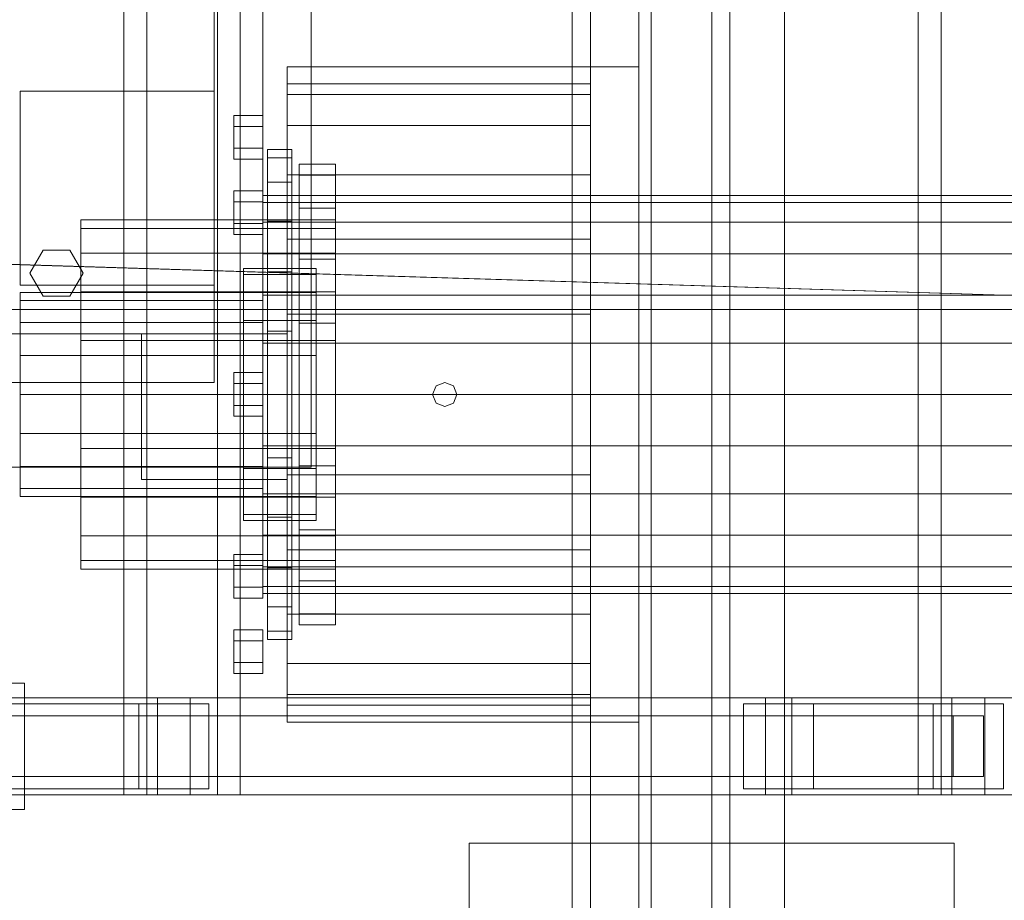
# Model space of a CAD drawing. Header units: millimetres. Extents: x -3490 to 61924, y -72580 to 6847.
# Tile 457 of 656: x 9548 to 9954, y -18494 to -18130. Entities that reach past the tile are written whole.
import ezdxf

# ---------------------------------------------------------------- set-up
doc = ezdxf.new("R2010")
doc.units = ezdxf.units.MM
for name, color, linetype, lineweight in [('COTAS_O', 1, 'Continuous', 0), ('superior_C01', 7, 'Continuous', 0), ('superior_mezcladora', 7, 'Continuous', 0)]:
    doc.layers.add(name, color=color, linetype=linetype, lineweight=lineweight)
doc.dimstyles.new('R19_100', dxfattribs={"dimtxt": 250, "dimasz": 150, "dimexe": 150, "dimexo": 80, "dimgap": 100, "dimtad": 1, "dimtih": 1, "dimtoh": 1, "dimdsep": 46, "dimcen": 0.09, "dimadec": 0, "dimazin": 0, "dimtfac": 1, "dimtdec": 4, "dimtofl": 0, "dimtmove": 0, "dimatfit": 3, "dimfxl": 1, "dimtolj": 1, "dimtzin": 0, "dimarcsym": 0})

# ---------------------------------------------------------------- blocks, each defined once
blk = doc.blocks.new('DIM_R29_45')
at = {"layer": 'COTAS_O'}
for p, q in [((9108.38, -17350), (9063.38, -17500)), ((9808.38, -17350), (9108.38, -17350)), ((9108.38, -18650), (9108.38, -17350)), ((9108.38, -17350), (9153.38, -17500)), ((9108.38, -18650), (9063.38, -18500)), ((9108.38, -18650), (9153.38, -18500)), ((9808.38, -18650), (9108.38, -18650))]:
    blk.add_line(p, q, dxfattribs=at)
blk.add_text('1300 O', height=250, rotation=90, dxfattribs=at).set_placement((9008.38, -18000))

msp = doc.modelspace()

# ---------------------------------------------------------------- linework, layer by layer
at = {"layer": 'superior_C01'}
for p, q in [((9591.136, -17550), (9591.136, -18450)), ((9600.573, -18450), (9600.573, -17550)), ((9629.655, -18450), (9629.655, -17550)), ((9639.092, -17550), (9639.092, -18450)), ((9918.545, -17550), (9918.545, -18450)), ((9927.982, -18450), (9927.982, -17550)), ((10143.539, -18250), (9445.582, -18228.298)), ((9447.19, -18228.298), (10145.146, -18250)), ((10242.208, -18250), (1103.221, -18250)), ((1104.577, -18250), (10243.564, -18250)), ((9488.527, -18404), (9550.157, -18404)), ((9548, -18404), (9550.157, -18404)), ((9550.157, -18404), (9550.157, -18456)), ((9605.003, -18410), (8449.442, -18410)), ((8462.923, -18410), (9618.484, -18410)), ((9855.572, -18410), (9528.163, -18410)), ((9538.948, -18410), (9866.357, -18410)), ((9605.003, -18410), (9605.003, -18450)), ((9618.484, -18410), (9605.003, -18410)), ((9932.413, -18410), (9605.003, -18410)), ((9618.484, -18450), (9618.484, -18410)), ((9618.484, -18410), (9945.893, -18410)), ((9855.572, -18410), (9855.572, -18450)), ((9866.357, -18410), (9855.572, -18410)), ((10370.76, -18410), (9855.572, -18410)), ((9866.357, -18450), (9866.357, -18410)), ((9866.357, -18410), (10381.545, -18410)), ((9932.413, -18410), (9932.413, -18450)), ((9945.893, -18410), (9932.413, -18410)), ((10447.6, -18410), (9932.413, -18410)), ((9945.893, -18450), (9945.893, -18410)), ((9945.893, -18410), (10461.081, -18410)), ((9597.299, -18412.5), (9519.111, -18412.5)), ((9548, -18412.5), (9626.188, -18412.5)), ((9597.299, -18447.5), (9597.299, -18412.5)), ((9597.299, -18412.5), (9626.188, -18412.5)), ((9626.188, -18412.5), (9626.188, -18447.5)), ((9875.409, -18412.5), (9846.52, -18412.5)), ((9846.52, -18412.5), (9846.52, -18447.5)), ((9924.708, -18412.5), (9846.52, -18412.5)), ((9875.409, -18447.5), (9875.409, -18412.5)), ((9875.409, -18412.5), (9953.597, -18412.5)), ((9924.708, -18447.5), (9924.708, -18412.5)), ((9924.708, -18412.5), (9953.597, -18412.5)), ((9953.597, -18412.5), (9953.597, -18447.5)), ((9527.259, -18417.5), (9932.856, -18417.5)), ((9945.45, -18417.5), (9539.852, -18417.5)), ((9932.856, -18442.5), (9932.856, -18417.5)), ((9932.856, -18417.5), (9945.45, -18417.5)), ((9945.45, -18417.5), (9945.45, -18442.5)), ((9527.259, -18442.5), (9932.856, -18442.5)), ((9539.852, -18442.5), (9945.45, -18442.5)), ((9945.45, -18442.5), (9932.856, -18442.5)), ((9597.299, -18447.5), (9519.111, -18447.5)), ((9626.188, -18447.5), (9548, -18447.5)), ((9626.188, -18447.5), (9597.299, -18447.5)), ((9846.52, -18447.5), (9875.409, -18447.5)), ((9924.708, -18447.5), (9846.52, -18447.5)), ((9953.597, -18447.5), (9875.409, -18447.5)), ((9953.597, -18447.5), (9924.708, -18447.5)), ((8449.442, -18450), (9605.003, -18450)), ((8462.923, -18450), (9618.484, -18450)), ((9528.163, -18450), (9855.572, -18450)), ((9538.948, -18450), (9866.357, -18450)), ((9591.136, -18450), (9629.655, -18450)), ((9591.136, -18450), (9600.573, -18450)), ((9639.092, -18450), (9600.573, -18450)), ((9605.003, -18450), (9618.484, -18450)), ((9605.003, -18450), (9932.413, -18450)), ((9618.484, -18450), (9945.893, -18450)), ((9639.092, -18450), (9629.655, -18450)), ((9855.572, -18450), (9866.357, -18450)), ((9855.572, -18450), (10370.76, -18450)), ((9866.357, -18450), (10381.545, -18450)), ((9918.545, -18450), (9957.064, -18450)), ((9918.545, -18450), (9927.982, -18450)), ((9966.501, -18450), (9927.982, -18450)), ((9932.413, -18450), (9945.893, -18450)), ((9932.413, -18450), (10447.6, -18450)), ((9945.893, -18450), (10461.081, -18450)), ((9550.157, -18456), (9488.527, -18456)), ((9550.157, -18456), (9548, -18456))]:
    msp.add_line(p, q, dxfattribs=at)
at = {"layer": 'superior_mezcladora'}
for p, q in [((9775.881, -17250), (9775.881, -18750)), ((9783.381, -18750), (9783.381, -17250)), ((9840.881, -18750), (9840.881, -17250)), ((9808.381, -18650), (9808.381, -17350)), ((9833.381, -17350), (9833.381, -18650)), ((9808.381, -18625), (9808.381, -17375)), ((9833.381, -17375), (9833.381, -18625)), ((9803.381, -18600), (9803.381, -17400)), ((9808.381, -17400), (9808.381, -18600)), ((9863.381, -17400), (9863.381, -18600)), ((9668.381, -17685), (9668.381, -18315)), ((9628.381, -17720), (9628.381, -18280)), ((9648.381, -17740), (9648.381, -18260)), ((9658.381, -18420), (9658.381, -18150)), ((9658.381, -18150), (9803.381, -18150)), ((9803.381, -18150), (9803.381, -18420)), ((9658.381, -18161.361), (9658.381, -18157)), ((9783.381, -18157), (9658.381, -18157)), ((9783.381, -18157), (9783.381, -18161.361)), ((9548.381, -18240), (9548.381, -18160)), ((9548.381, -18160), (9628.381, -18160)), ((9628.381, -18160), (9628.381, -18240)), ((9658.381, -18161.361), (9658.381, -18174.149)), ((9658.381, -18161.361), (9783.381, -18161.361)), ((9783.381, -18161.361), (9783.381, -18174.149)), ((9636.381, -18174.5), (9636.381, -18170)), ((9648.381, -18170), (9636.381, -18170)), ((9648.381, -18170), (9648.381, -18174.5)), ((9636.381, -18174.5), (9636.381, -18183.5)), ((9636.381, -18174.5), (9648.381, -18174.5)), ((9648.381, -18174.5), (9648.381, -18183.5)), ((9658.381, -18174.149), (9658.381, -18194.49)), ((9658.381, -18174.149), (9783.381, -18174.149)), ((9783.381, -18174.149), (9783.381, -18194.49)), ((9636.381, -18183.5), (9636.381, -18188)), ((9636.381, -18183.5), (9648.381, -18183.5)), ((9648.381, -18183.5), (9648.381, -18188)), ((9650.381, -18187.441), (9650.381, -18184)), ((9660.381, -18184), (9650.381, -18184)), ((9650.381, -18187.441), (9650.381, -18197.531)), ((9650.381, -18187.441), (9660.381, -18187.441)), ((9660.381, -18184), (9660.381, -18187.441)), ((9660.381, -18187.441), (9660.381, -18197.531)), ((9636.381, -18188), (9648.381, -18188)), ((9663.381, -18194.65), (9663.381, -18190)), ((9678.381, -18190), (9663.381, -18190)), ((9678.381, -18190), (9678.381, -18194.65)), ((9658.381, -18194.49), (9658.381, -18221)), ((9658.381, -18194.49), (9783.381, -18194.49)), ((9663.381, -18194.65), (9663.381, -18208.143)), ((9663.381, -18194.65), (9678.381, -18194.65)), ((9678.381, -18194.65), (9678.381, -18208.143)), ((9783.381, -18194.49), (9783.381, -18221)), ((9650.381, -18197.531), (9650.381, -18213.582)), ((9650.381, -18197.531), (9660.381, -18197.531)), ((9660.381, -18197.531), (9660.381, -18213.582)), ((9636.381, -18205.547), (9636.381, -18201.047)), ((9648.381, -18201.047), (9636.381, -18201.047)), ((9648.381, -18201.047), (9648.381, -18205.547)), ((9648.381, -18205.794), (9648.381, -18203)), ((16168.381, -18203), (9648.381, -18203)), ((9636.381, -18205.547), (9636.381, -18214.547)), ((9636.381, -18205.547), (9648.381, -18205.547)), ((9648.381, -18205.547), (9648.381, -18214.547)), ((9648.381, -18205.794), (9648.381, -18213.986)), ((9648.381, -18205.794), (16168.381, -18205.794)), ((9663.381, -18208.143), (9663.381, -18229.16)), ((9663.381, -18208.143), (9678.381, -18208.143)), ((9678.381, -18208.143), (9678.381, -18229.16)), ((9573.381, -18216.524), (9573.381, -18213)), ((9678.381, -18213), (9573.381, -18213)), ((9636.381, -18214.547), (9636.381, -18219.047)), ((9636.381, -18214.547), (9648.381, -18214.547)), ((9648.381, -18213.986), (9648.381, -18227.017)), ((9648.381, -18213.986), (16168.381, -18213.986)), ((9648.381, -18214.547), (9648.381, -18219.047)), ((9650.381, -18213.582), (9650.381, -18234.5)), ((9650.381, -18213.582), (9660.381, -18213.582)), ((9660.381, -18213.582), (9660.381, -18234.5)), ((9678.381, -18213), (9678.381, -18216.524)), ((9573.381, -18216.524), (9573.381, -18226.751)), ((9573.381, -18216.524), (9678.381, -18216.524)), ((9636.381, -18219.047), (9648.381, -18219.047)), ((9678.381, -18216.524), (9678.381, -18226.751)), ((9658.381, -18221), (9658.381, -18251.871)), ((9658.381, -18221), (9783.381, -18221)), ((9783.381, -18221), (9783.381, -18251.871)), ((9552.381, -18235), (9557.881, -18225.474)), ((9557.881, -18225.474), (9568.881, -18225.474)), ((9568.881, -18225.474), (9574.381, -18235)), ((9573.381, -18226.751), (9573.381, -18242.679)), ((9573.381, -18226.751), (9678.381, -18226.751)), ((9648.381, -18227.017), (9648.381, -18244)), ((9648.381, -18227.017), (16168.381, -18227.017)), ((9678.381, -18226.751), (9678.381, -18242.679)), ((9663.381, -18229.16), (9663.381, -18255.643)), ((9663.381, -18229.16), (9678.381, -18229.16)), ((9678.381, -18229.16), (9678.381, -18255.643)), ((9557.881, -18244.526), (9552.381, -18235)), ((9574.381, -18235), (9568.881, -18244.526)), ((9640.381, -18235.545), (9640.381, -18233)), ((9670.381, -18233), (9640.381, -18233)), ((9640.381, -18235.545), (9640.381, -18242.931)), ((9640.381, -18235.545), (9670.381, -18235.545)), ((9650.381, -18234.5), (9650.381, -18258.859)), ((9650.381, -18234.5), (9660.381, -18234.5)), ((9660.381, -18234.5), (9660.381, -18258.859)), ((9670.381, -18233), (9670.381, -18235.545)), ((9670.381, -18235.545), (9670.381, -18242.931)), ((9628.381, -18240), (9548.381, -18240)), ((9548.381, -18246.197), (9548.381, -18243)), ((9648.381, -18243), (9548.381, -18243)), ((9568.881, -18244.526), (9557.881, -18244.526)), ((9573.381, -18242.679), (9573.381, -18262.751)), ((9573.381, -18242.679), (9678.381, -18242.679)), ((9640.381, -18242.931), (9640.381, -18254.435)), ((9640.381, -18242.931), (9670.381, -18242.931)), ((9648.381, -18243), (9648.381, -18246.197)), ((9648.381, -18244), (9648.381, -18263.777)), ((9648.381, -18244), (16168.381, -18244)), ((9670.381, -18242.931), (9670.381, -18254.435)), ((9678.381, -18242.679), (9678.381, -18262.751)), ((9548.381, -18246.197), (9548.381, -18255.302)), ((9548.381, -18246.197), (9648.381, -18246.197)), ((9648.381, -18246.197), (9648.381, -18255.302)), ((9658.381, -18251.871), (9658.381, -18285)), ((9658.381, -18251.871), (9783.381, -18251.871)), ((9783.381, -18251.871), (9783.381, -18285)), ((9548.381, -18255.302), (9548.381, -18268.927)), ((9548.381, -18255.302), (9648.381, -18255.302)), ((9640.381, -18254.435), (9640.381, -18268.931)), ((9640.381, -18254.435), (9670.381, -18254.435)), ((9648.381, -18255.302), (9648.381, -18268.927)), ((9663.381, -18255.643), (9663.381, -18285)), ((9663.381, -18255.643), (9678.381, -18255.643)), ((9670.381, -18254.435), (9670.381, -18268.931)), ((9678.381, -18255.643), (9678.381, -18285)), ((9648.381, -18260), (9198.381, -18260)), ((9598.381, -18320), (9598.381, -18260)), ((9598.381, -18260), (9658.381, -18260)), ((9650.381, -18258.859), (9650.381, -18285)), ((9650.381, -18258.859), (9660.381, -18258.859)), ((9658.381, -18260), (9658.381, -18320)), ((9660.381, -18258.859), (9660.381, -18285)), ((9573.381, -18262.751), (9573.381, -18285)), ((9573.381, -18262.751), (9678.381, -18262.751)), ((9648.381, -18263.777), (9648.381, -18285)), ((9648.381, -18263.777), (16168.381, -18263.777)), ((9678.381, -18262.751), (9678.381, -18285)), ((9548.381, -18268.927), (9548.381, -18285)), ((9548.381, -18268.927), (9648.381, -18268.927)), ((9640.381, -18268.931), (9640.381, -18285)), ((9640.381, -18268.931), (9670.381, -18268.931)), ((9648.381, -18268.927), (9648.381, -18285)), ((9670.381, -18268.931), (9670.381, -18285)), ((9636.381, -18280.5), (9636.381, -18276)), ((9648.381, -18276), (9636.381, -18276)), ((9648.381, -18276), (9648.381, -18280.5)), ((9628.381, -18280), (9218.381, -18280)), ((9636.381, -18280.5), (9636.381, -18289.5)), ((9636.381, -18280.5), (9648.381, -18280.5)), ((9648.381, -18280.5), (9648.381, -18289.5)), ((9719.846, -18281.464), (9723.381, -18280)), ((9723.381, -18280), (9726.917, -18281.464)), ((9548.381, -18285), (9548.381, -18301.073)), ((9548.381, -18285), (9648.381, -18285)), ((9573.381, -18285), (9573.381, -18307.249)), ((9573.381, -18285), (9678.381, -18285)), ((9640.381, -18285), (9640.381, -18301.069)), ((9640.381, -18285), (9670.381, -18285)), ((9648.381, -18285), (9648.381, -18306.223)), ((9648.381, -18285), (16168.381, -18285)), ((9648.381, -18285), (9648.381, -18301.073)), ((9650.381, -18285), (9650.381, -18311.141)), ((9650.381, -18285), (9660.381, -18285)), ((9658.381, -18285), (9658.381, -18318.129)), ((9658.381, -18285), (9783.381, -18285)), ((9660.381, -18285), (9660.381, -18311.141)), ((9663.381, -18285), (9663.381, -18314.357)), ((9663.381, -18285), (9678.381, -18285)), ((9670.381, -18285), (9670.381, -18301.069)), ((9678.381, -18285), (9678.381, -18307.249)), ((9678.381, -18285), (9678.381, -18314.357)), ((9718.381, -18285), (9719.846, -18281.464)), ((9719.846, -18288.536), (9718.381, -18285)), ((9726.917, -18281.464), (9728.381, -18285)), ((9728.381, -18285), (9726.917, -18288.536)), ((9783.381, -18285), (9783.381, -18318.129)), ((9723.381, -18290), (9719.846, -18288.536)), ((9726.917, -18288.536), (9723.381, -18290)), ((9636.381, -18289.5), (9636.381, -18294)), ((9636.381, -18289.5), (9648.381, -18289.5)), ((9648.381, -18289.5), (9648.381, -18294)), ((9636.381, -18294), (9648.381, -18294)), ((9548.381, -18301.073), (9548.381, -18314.698)), ((9548.381, -18301.073), (9648.381, -18301.073)), ((9640.381, -18301.069), (9640.381, -18315.565)), ((9640.381, -18301.069), (9670.381, -18301.069)), ((9648.381, -18301.073), (9648.381, -18314.698)), ((9670.381, -18301.069), (9670.381, -18315.565)), ((9573.381, -18307.249), (9573.381, -18327.321)), ((9573.381, -18307.249), (9678.381, -18307.249)), ((9648.381, -18306.223), (9648.381, -18326)), ((9648.381, -18306.223), (16168.381, -18306.223)), ((9678.381, -18307.249), (9678.381, -18327.321)), ((9650.381, -18311.141), (9650.381, -18335.5)), ((9650.381, -18311.141), (9660.381, -18311.141)), ((9660.381, -18311.141), (9660.381, -18335.5)), ((9668.381, -18315), (9158.381, -18315)), ((9548.381, -18314.698), (9548.381, -18323.803)), ((9548.381, -18314.698), (9648.381, -18314.698)), ((9640.381, -18315.565), (9640.381, -18327.069)), ((9640.381, -18315.565), (9670.381, -18315.565)), ((9648.381, -18314.698), (9648.381, -18323.803)), ((9663.381, -18314.357), (9663.381, -18340.84)), ((9663.381, -18314.357), (9678.381, -18314.357)), ((9670.381, -18315.565), (9670.381, -18327.069)), ((9678.381, -18314.357), (9678.381, -18340.84)), ((9658.381, -18320), (9598.381, -18320)), ((9658.381, -18318.129), (9658.381, -18349)), ((9658.381, -18318.129), (9783.381, -18318.129)), ((9783.381, -18318.129), (9783.381, -18349)), ((9548.381, -18323.803), (9548.381, -18327)), ((9548.381, -18323.803), (9648.381, -18323.803)), ((9648.381, -18323.803), (9648.381, -18327)), ((9548.381, -18327), (9648.381, -18327)), ((9573.381, -18327.321), (9573.381, -18343.249)), ((9573.381, -18327.321), (9678.381, -18327.321)), ((9640.381, -18327.069), (9640.381, -18334.455)), ((9640.381, -18327.069), (9670.381, -18327.069)), ((9648.381, -18326), (9648.381, -18342.983)), ((9648.381, -18326), (16168.381, -18326)), ((9670.381, -18327.069), (9670.381, -18334.455)), ((9678.381, -18327.321), (9678.381, -18343.249)), ((9640.381, -18334.455), (9640.381, -18337)), ((9640.381, -18334.455), (9670.381, -18334.455)), ((9640.381, -18337), (9670.381, -18337)), ((9650.381, -18335.5), (9650.381, -18356.418)), ((9650.381, -18335.5), (9660.381, -18335.5)), ((9660.381, -18335.5), (9660.381, -18356.418)), ((9670.381, -18334.455), (9670.381, -18337)), ((9663.381, -18340.84), (9663.381, -18361.857)), ((9663.381, -18340.84), (9678.381, -18340.84)), ((9678.381, -18340.84), (9678.381, -18361.857)), ((9573.381, -18343.249), (9573.381, -18353.476)), ((9573.381, -18343.249), (9678.381, -18343.249)), ((9648.381, -18342.983), (9648.381, -18356.014)), ((9648.381, -18342.983), (16168.381, -18342.983)), ((9678.381, -18343.249), (9678.381, -18353.476)), ((9658.381, -18349), (9658.381, -18375.51)), ((9658.381, -18349), (9783.381, -18349)), ((9783.381, -18349), (9783.381, -18375.51)), ((9573.381, -18353.476), (9573.381, -18357)), ((9573.381, -18353.476), (9678.381, -18353.476)), ((9636.381, -18355.453), (9636.381, -18350.953)), ((9648.381, -18350.953), (9636.381, -18350.953)), ((9648.381, -18350.953), (9648.381, -18355.453)), ((9678.381, -18353.476), (9678.381, -18357)), ((9573.381, -18357), (9678.381, -18357)), ((9636.381, -18355.453), (9636.381, -18364.453)), ((9636.381, -18355.453), (9648.381, -18355.453)), ((9648.381, -18355.453), (9648.381, -18364.453)), ((9648.381, -18356.014), (9648.381, -18364.206)), ((9648.381, -18356.014), (16168.381, -18356.014)), ((9650.381, -18356.418), (9650.381, -18372.469)), ((9650.381, -18356.418), (9660.381, -18356.418)), ((9660.381, -18356.418), (9660.381, -18372.469)), ((9663.381, -18361.857), (9663.381, -18375.35)), ((9663.381, -18361.857), (9678.381, -18361.857)), ((9678.381, -18361.857), (9678.381, -18375.35)), ((9636.381, -18364.453), (9636.381, -18368.953)), ((9636.381, -18364.453), (9648.381, -18364.453)), ((9648.381, -18364.206), (9648.381, -18367)), ((9648.381, -18364.206), (16168.381, -18364.206)), ((9648.381, -18364.453), (9648.381, -18368.953)), ((9636.381, -18368.953), (9648.381, -18368.953)), ((9648.381, -18367), (16168.381, -18367)), ((9650.381, -18372.469), (9650.381, -18382.559)), ((9650.381, -18372.469), (9660.381, -18372.469)), ((9660.381, -18372.469), (9660.381, -18382.559)), ((9658.381, -18375.51), (9658.381, -18395.851)), ((9658.381, -18375.51), (9783.381, -18375.51)), ((9663.381, -18375.35), (9663.381, -18380)), ((9663.381, -18375.35), (9678.381, -18375.35)), ((9678.381, -18375.35), (9678.381, -18380)), ((9783.381, -18375.51), (9783.381, -18395.851)), ((9636.381, -18386.5), (9636.381, -18382)), ((9648.381, -18382), (9636.381, -18382)), ((9648.381, -18382), (9648.381, -18386.5)), ((9650.381, -18382.559), (9650.381, -18386)), ((9650.381, -18382.559), (9660.381, -18382.559)), ((9660.381, -18382.559), (9660.381, -18386)), ((9663.381, -18380), (9678.381, -18380)), ((9636.381, -18386.5), (9636.381, -18395.5)), ((9636.381, -18386.5), (9648.381, -18386.5)), ((9648.381, -18386.5), (9648.381, -18395.5)), ((9650.381, -18386), (9660.381, -18386)), ((9636.381, -18395.5), (9636.381, -18400)), ((9636.381, -18395.5), (9648.381, -18395.5)), ((9648.381, -18395.5), (9648.381, -18400)), ((9658.381, -18395.851), (9658.381, -18408.639)), ((9658.381, -18395.851), (9783.381, -18395.851)), ((9783.381, -18395.851), (9783.381, -18408.639)), ((9636.381, -18400), (9648.381, -18400)), ((9658.381, -18408.639), (9658.381, -18413)), ((9658.381, -18408.639), (9783.381, -18408.639)), ((9783.381, -18408.639), (9783.381, -18413)), ((9658.381, -18413), (9783.381, -18413)), ((9803.381, -18420), (9658.381, -18420)), ((9733.381, -18630), (9733.381, -18470)), ((9733.381, -18470), (9933.381, -18470)), ((9933.381, -18470), (9933.381, -18630))]:
    msp.add_line(p, q, dxfattribs=at)

# ---------------------------------------------------------------- dimensions: what is measured, and where the dimension line sits
at = {"layer": 'COTAS_O'}
dim = msp.add_aligned_dim(p1=(9808.381, -18650), p2=(9808.381, -17350), distance=700, text='<> O', dimstyle='R19_100', dxfattribs=at)
dim.commit()
dim.dimension.update_dxf_attribs({"geometry": 'DIM_R29_45', "text_midpoint": (9108.381, -18000)})

doc.saveas('drawing.dxf')
